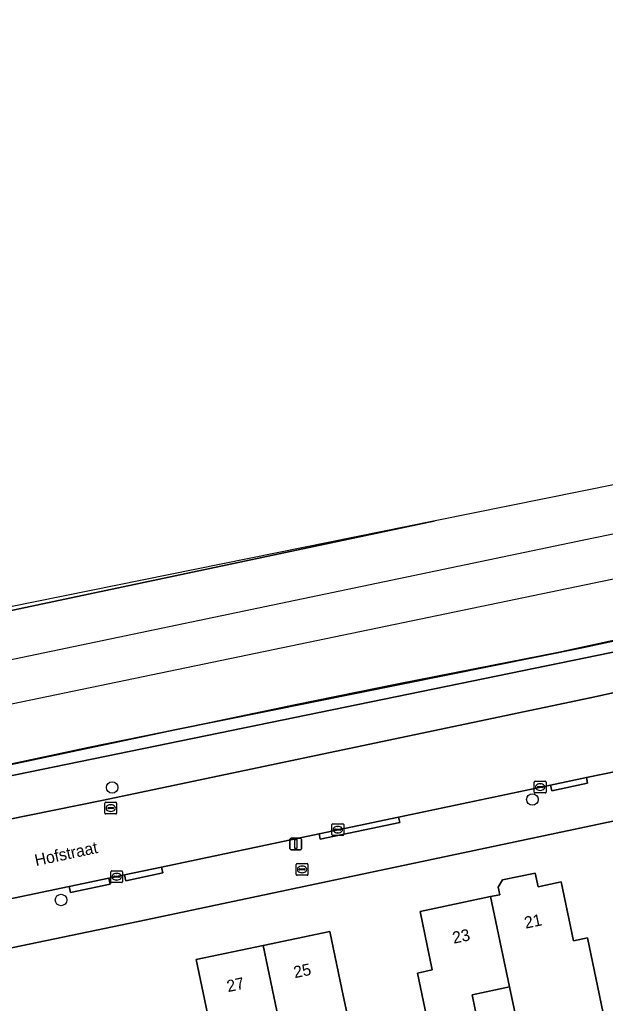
# Model space of a CAD drawing. Extents: x 162989 to 165008, y 383432 to 384338.
# Drawn here: x 164125.7 to 164175.4, y 384168.5 to 384252.2 of the extents above; entities that cross this region are included whole.
import ezdxf

# ---------------------------------------------------------------- set-up
doc = ezdxf.new("R2010")
doc.units = 0
for name, color, linetype in [('IMGEO_Boom', 7, 'Continuous'), ('IMGEO_Brandkraan', 7, 'Continuous'), ('IMGEO_Erf', 7, 'Continuous'), ('IMGEO_Geluidsscherm', 7, 'Continuous'), ('IMGEO_Groenvoorziening', 7, 'Continuous'), ('IMGEO_Haag', 7, 'Continuous'), ('IMGEO_Hek', 7, 'Continuous'), ('IMGEO_Kolk', 7, 'Continuous'), ('IMGEO_Lichtmast', 7, 'Continuous'), ('IMGEO_Openbare_ruimte_label', 7, 'Continuous'), ('IMGEO_Pand', 7, 'Continuous'), ('IMGEO_Pand_nummerreeks', 7, 'Continuous'), ('IMGEO_Rijbaan_lokaal_gesloten', 7, 'Continuous'), ('IMGEO_Rioolput', 7, 'Continuous'), ('IMGEO_Spoor', 7, 'Continuous'), ('IMGEO_Spoorbaan_halfverhard', 7, 'Continuous'), ('IMGEO_Voetpad_open', 7, 'Continuous')]:
    doc.layers.add(name, color=color, linetype=linetype)

msp = doc.modelspace()

# ---------------------------------------------------------------- linework, layer by layer
at = {"layer": 'IMGEO_Boom'}
for centre in [(164133.53, 384186.9), (164169.215, 384185.873), (164129.19, 384177.33)]:
    msp.add_circle(centre, 0.489, dxfattribs=at)
at = {"layer": 'IMGEO_Brandkraan'}
for p, q in [((164149.155, 384179.508), (164149.155, 384180.36)), ((164149.23, 384180.434), (164150.082, 384180.434)), ((164149.414, 384179.928), (164149.414, 384179.94)), ((164149.852, 384179.891), (164149.454, 384179.891)), ((164149.457, 384179.977), (164149.855, 384179.977)), ((164149.643, 384180.214), (164149.668, 384180.214)), ((164149.898, 384179.94), (164149.898, 384179.928)), ((164150.156, 384180.36), (164150.156, 384179.508)), ((164150.082, 384179.434), (164149.23, 384179.434)), ((164149.666, 384179.654), (164149.641, 384179.654))]:
    msp.add_line(p, q, dxfattribs=at)
for points in [[(164149.155, 384179.508), (164149.155, 384180.36)], [(164149.23, 384180.434), (164150.082, 384180.434)], [(164150.156, 384180.36), (164150.156, 384179.508)], [(164150.082, 384179.434), (164149.23, 384179.434)]]:
    msp.add_lwpolyline(points, dxfattribs=at)
for centre, radius, start, end in [((164149.232, 384180.358), 0.0765, 91.55205, 178.44795), ((164149.232, 384180.358), 0.0765, 91.55205, 178.44795), ((164149.454, 384179.937), 0.0403, 85.87752, 175.75265), ((164149.451, 384179.927), 0.0366, 178.93798, 274.71019), ((164149.855, 384179.934), 0.043, 264.86636, 352.45326), ((164149.859, 384179.939), 0.0386, 1.73085, 96.63898), ((164150.08, 384180.358), 0.0765, 1.55205, 88.44795), ((164150.08, 384180.358), 0.0765, 1.55205, 88.44795), ((164149.232, 384179.51), 0.0765, 181.55205, 268.44795), ((164149.232, 384179.51), 0.0765, 181.55205, 268.44795), ((164150.08, 384179.51), 0.0765, 271.55205, 358.44795), ((164150.08, 384179.51), 0.0765, 271.55205, 358.44795)]:
    msp.add_arc(centre, radius, start, end, dxfattribs=at)
for centre, major_axis, ratio, start_param, end_param in [((164149.642, 384179.934), (-0.387, 0.002), 0.722429, 4.712389, 7.853982), ((164149.667, 384179.934), (-0.39, 0.002), 0.717154, 1.570796, 4.712389)]:
    msp.add_ellipse(centre, major_axis=major_axis, ratio=ratio, start_param=start_param, end_param=end_param, dxfattribs=at)
at = {"layer": 'IMGEO_Erf'}
for points in [[(164247.023, 384197.746), (164245.464, 384197.793), (164245.375, 384198.004), (164230.991, 384195.25), (164181.684, 384185.212), (164136.425, 384175.642), (164077.591, 384163.416), (164035.172, 384154.601)], [(164140.676, 384172.284), (164146.342, 384173.468), (164152.01, 384174.653), (164153.033, 384169.759), (164153.642, 384166.847), (164150.782, 384166.25), (164151.462, 384162.997)], [(164153.036, 384159.353), (164149.449, 384158.608), (164149.176, 384159.914), (164149.048, 384159.887), (164149.549, 384157.486), (164143.795, 384156.284), (164142.257, 384157.29), (164140.416, 384166.1), (164141.422, 384167.638), (164141.638, 384167.683), (164140.676, 384172.284)]]:
    msp.add_lwpolyline(points, dxfattribs=at)
msp.add_lwpolyline([(164160.481, 384166.23), (164159.458, 384171.124), (164160.716, 384171.387), (164159.675, 384176.367), (164165.669, 384177.62), (164166.45, 384177.783), (164166.319, 384178.411), (164166.687, 384179.049), (164169.457, 384179.627), (164169.7, 384178.462), (164171.403, 384178.818), (164171.667, 384178.873), (164172.714, 384173.867), (164173.898, 384174.114), (164174.921, 384169.22), (164175.238, 384167.702), (164171.188, 384166.856), (164168.056, 384166.202), (164167.276, 384169.938), (164164.09, 384169.272), (164164.87, 384165.541), (164160.803, 384164.691)], close=True, dxfattribs=at)
at = {"layer": 'IMGEO_Geluidsscherm'}
msp.add_lwpolyline([(164027.578, 384168.478), (164032.408, 384169.426), (164042.242, 384171.643), (164047.123, 384172.737), (164051.97, 384173.728), (164061.762, 384175.788), (164071.604, 384177.826), (164086.223, 384180.877), (164096.055, 384182.81), (164105.823, 384184.809), (164115.598, 384186.979), (164125.423, 384189.022), (164131.529, 384190.317), (164140.846, 384192.235), (164149.08, 384193.949), (164157.857, 384195.735), (164165.757, 384197.284), (164171.413, 384198.388), (164182.191, 384200.754)], dxfattribs=at)
at = {"layer": 'IMGEO_Groenvoorziening'}
for points in [[(164013.045, 384161.087), (164068.214, 384172.427), (164075.211, 384173.907), (164100.528, 384179.263), (164113.878, 384181.981), (164118.515, 384182.925), (164132.64, 384185.801), (164174.669, 384194.637), (164193.008, 384198.736), (164210.847, 384203.689), (164215.404, 384204.954), (164225.51, 384207.76), (164243.827, 384211.591), (164248.158, 384212.497), (164247.376, 384214.139), (164245.015, 384213.611), (164245.279, 384212.748), (164238.498, 384211.23), (164173.737, 384197.907), (164073.867, 384177.406), (163976.433, 384156.982)], [(163892.745, 384139.603), (163976.433, 384156.982), (164073.867, 384177.406), (164173.737, 384197.907), (164238.498, 384211.23), (164245.279, 384212.748), (164245.015, 384213.611), (164238.302, 384212.109), (164224.204, 384209.495), (164191.357, 384202.662), (164184.194, 384201.103), (164173.545, 384198.786), (164138.86, 384191.809), (164106.067, 384184.851), (164073.689, 384178.288), (164040.716, 384171.257), (164027.429, 384168.427), (164008.211, 384164.605), (163976.248, 384157.863), (163965.539, 384155.519), (163953.785, 384153.248), (163943.293, 384151.084)], [(164160.958, 384209.557), (164113.541, 384199.968), (164064.865, 384189.352), (164097.649, 384196.147), (164160.958, 384209.557)]]:
    msp.add_lwpolyline(points, dxfattribs=at)
at = {"layer": 'IMGEO_Haag'}
msp.add_lwpolyline([(163892.745, 384139.603), (163976.433, 384156.982), (164073.867, 384177.406), (164173.737, 384197.907), (164238.498, 384211.23), (164245.279, 384212.748), (164245.015, 384213.611), (164238.302, 384212.109), (164224.204, 384209.495), (164191.357, 384202.662), (164184.194, 384201.103), (164173.545, 384198.786), (164138.86, 384191.809), (164106.067, 384184.851), (164073.689, 384178.288), (164040.716, 384171.257), (164027.429, 384168.427), (164008.211, 384164.605), (163976.248, 384157.863), (163965.539, 384155.519), (163953.785, 384153.248), (163943.293, 384151.084)], dxfattribs=at)
at = {"layer": 'IMGEO_Hek'}
msp.add_lwpolyline([(164160.968, 384209.559), (164097.649, 384196.147), (164064.865, 384189.352)], dxfattribs=at)
at = {"layer": 'IMGEO_Kolk'}
for p, q in [((164169.377, 384186.503), (164169.377, 384187.355)), ((164169.452, 384187.429), (164170.304, 384187.429)), ((164170.378, 384187.355), (164170.378, 384186.503)), ((164169.636, 384186.923), (164169.636, 384186.935)), ((164170.074, 384186.886), (164169.676, 384186.886)), ((164169.679, 384186.972), (164170.077, 384186.972)), ((164169.888, 384186.649), (164169.863, 384186.649)), ((164169.865, 384187.209), (164169.89, 384187.209)), ((164170.12, 384186.935), (164170.12, 384186.923)), ((164170.304, 384186.429), (164169.452, 384186.429)), ((164152.189, 384182.888), (164152.189, 384183.74)), ((164152.264, 384183.814), (164153.116, 384183.814)), ((164152.448, 384183.308), (164152.448, 384183.32)), ((164152.886, 384183.271), (164152.488, 384183.271)), ((164152.491, 384183.357), (164152.889, 384183.357)), ((164152.677, 384183.594), (164152.702, 384183.594)), ((164152.932, 384183.32), (164152.932, 384183.308)), ((164153.19, 384183.74), (164153.19, 384182.888)), ((164153.116, 384182.814), (164152.264, 384182.814)), ((164152.7, 384183.034), (164152.675, 384183.034)), ((164133.488, 384179.812), (164134.34, 384179.812)), ((164133.413, 384178.886), (164133.413, 384179.738)), ((164133.672, 384179.306), (164133.672, 384179.318)), ((164134.11, 384179.269), (164133.712, 384179.269)), ((164133.715, 384179.355), (164134.113, 384179.355)), ((164133.924, 384179.032), (164133.899, 384179.032)), ((164133.901, 384179.592), (164133.926, 384179.592)), ((164134.156, 384179.318), (164134.156, 384179.306)), ((164134.414, 384179.738), (164134.414, 384178.886)), ((164134.34, 384178.812), (164133.488, 384178.812))]:
    msp.add_line(p, q, dxfattribs=at)
for points in [[(164169.377, 384186.503), (164169.377, 384187.355)], [(164169.452, 384187.429), (164170.304, 384187.429)], [(164170.378, 384187.355), (164170.378, 384186.503)], [(164170.304, 384186.429), (164169.452, 384186.429)], [(164152.189, 384182.888), (164152.189, 384183.74)], [(164152.264, 384183.814), (164153.116, 384183.814)], [(164153.19, 384183.74), (164153.19, 384182.888)], [(164153.116, 384182.814), (164152.264, 384182.814)], [(164133.488, 384179.812), (164134.34, 384179.812)], [(164133.413, 384178.886), (164133.413, 384179.738)], [(164134.414, 384179.738), (164134.414, 384178.886)], [(164134.34, 384178.812), (164133.488, 384178.812)]]:
    msp.add_lwpolyline(points, dxfattribs=at)
for centre, radius, start, end in [((164169.454, 384187.353), 0.0765, 91.55205, 178.44795), ((164169.454, 384187.353), 0.0765, 91.55205, 178.44795), ((164170.302, 384187.353), 0.0765, 1.55205, 88.44795), ((164170.302, 384187.353), 0.0765, 1.55205, 88.44795), ((164169.454, 384186.505), 0.0765, 181.55205, 268.44795), ((164169.454, 384186.505), 0.0765, 181.55205, 268.44795), ((164169.676, 384186.932), 0.0403, 85.87752, 175.75265), ((164169.673, 384186.922), 0.0366, 178.93798, 274.71019), ((164170.077, 384186.929), 0.043, 264.86636, 352.45326), ((164170.081, 384186.934), 0.0386, 1.73085, 96.63898), ((164170.302, 384186.505), 0.0765, 271.55205, 358.44795), ((164170.302, 384186.505), 0.0765, 271.55205, 358.44795), ((164152.266, 384183.738), 0.0765, 91.55205, 178.44795), ((164152.266, 384183.738), 0.0765, 91.55205, 178.44795), ((164152.488, 384183.317), 0.0403, 85.87752, 175.75265), ((164152.485, 384183.307), 0.0366, 178.93798, 274.71019), ((164152.889, 384183.314), 0.043, 264.86636, 352.45326), ((164152.893, 384183.319), 0.0386, 1.73085, 96.63898), ((164153.114, 384183.738), 0.0765, 1.55205, 88.44795), ((164153.114, 384183.738), 0.0765, 1.55205, 88.44795), ((164152.266, 384182.89), 0.0765, 181.55205, 268.44795), ((164152.266, 384182.89), 0.0765, 181.55205, 268.44795), ((164153.114, 384182.89), 0.0765, 271.55205, 358.44795), ((164153.114, 384182.89), 0.0765, 271.55205, 358.44795), ((164133.49, 384179.736), 0.0765, 91.55205, 178.44795), ((164133.49, 384179.736), 0.0765, 91.55205, 178.44795), ((164134.338, 384179.736), 0.0765, 1.55205, 88.44795), ((164134.338, 384179.736), 0.0765, 1.55205, 88.44795), ((164133.712, 384179.315), 0.0403, 85.87752, 175.75265), ((164133.709, 384179.305), 0.0366, 178.93798, 274.71019), ((164134.113, 384179.312), 0.043, 264.86636, 352.45326), ((164134.117, 384179.317), 0.0386, 1.73085, 96.63898), ((164133.49, 384178.888), 0.0765, 181.55205, 268.44795), ((164133.49, 384178.888), 0.0765, 181.55205, 268.44795), ((164134.338, 384178.888), 0.0765, 271.55205, 358.44795), ((164134.338, 384178.888), 0.0765, 271.55205, 358.44795)]:
    msp.add_arc(centre, radius, start, end, dxfattribs=at)
for centre, major_axis, ratio, start_param, end_param in [((164169.864, 384186.929), (-0.387, 0.002), 0.722429, 4.712389, 7.853982), ((164169.889, 384186.929), (-0.39, 0.002), 0.717154, 1.570796, 4.712389), ((164152.676, 384183.314), (-0.387, 0.002), 0.722429, 4.712389, 7.853982), ((164152.701, 384183.314), (-0.39, 0.002), 0.717154, 1.570796, 4.712389), ((164133.9, 384179.312), (-0.387, 0.002), 0.722429, 4.712389, 7.853982), ((164133.925, 384179.312), (-0.39, 0.002), 0.717154, 1.570796, 4.712389)]:
    msp.add_ellipse(centre, major_axis=major_axis, ratio=ratio, start_param=start_param, end_param=end_param, dxfattribs=at)
at = {"layer": 'IMGEO_Lichtmast'}
for p, q in [((164148.631, 384181.69), (164148.631, 384182.49)), ((164148.631, 384182.49), (164148.631, 384181.69)), ((164148.731, 384182.59), (164149.521, 384182.59)), ((164149.521, 384182.59), (164148.731, 384182.59)), ((164149.621, 384182.49), (164149.621, 384181.69)), ((164149.621, 384181.69), (164149.621, 384182.49)), ((164149.521, 384181.59), (164148.731, 384181.59)), ((164148.731, 384181.59), (164149.521, 384181.59))]:
    msp.add_line(p, q, dxfattribs=at)
msp.add_lwpolyline([(164149.051, 384182.465), (164149.201, 384182.465), (164149.201, 384181.715), (164149.051, 384181.715), (164149.051, 384182.465)], dxfattribs=at)
for centre, start, end in [((164148.731, 384182.49), 90, 180), ((164148.731, 384182.49), 90, 180), ((164149.521, 384182.49), 0, 90), ((164149.521, 384182.49), 360, 90), ((164148.731, 384181.69), 180, 270), ((164148.731, 384181.69), 180, 270), ((164149.521, 384181.69), 270, 0), ((164149.521, 384181.69), 270, 0)]:
    msp.add_arc(centre, 0.1, start, end, dxfattribs=at)
at = {"layer": 'IMGEO_Pand'}
for points in [[(164165.669, 384177.62), (164167.276, 384169.938), (164168.056, 384166.202), (164171.188, 384166.856), (164175.238, 384167.702), (164174.921, 384169.22), (164173.898, 384174.114), (164172.714, 384173.867), (164171.667, 384178.873), (164171.403, 384178.818), (164169.7, 384178.462), (164169.457, 384179.627), (164166.687, 384179.049), (164166.319, 384178.411), (164166.45, 384177.783)], [(164164.09, 384169.272), (164167.276, 384169.938), (164165.669, 384177.62), (164159.675, 384176.367), (164160.716, 384171.387), (164159.458, 384171.124), (164160.481, 384166.23), (164160.803, 384164.691), (164164.87, 384165.541)], [(164146.342, 384173.468), (164140.676, 384172.284), (164141.638, 384167.683), (164141.422, 384167.638), (164140.416, 384166.1), (164142.257, 384157.29), (164143.795, 384156.284), (164149.549, 384157.486), (164149.048, 384159.887), (164149.176, 384159.914)]]:
    msp.add_lwpolyline(points, close=True, dxfattribs=at)
for points in [[(164153.033, 384169.759), (164152.01, 384174.653), (164146.342, 384173.468), (164149.176, 384159.914), (164149.449, 384158.608), (164153.036, 384159.353)], [(164151.462, 384162.997), (164150.782, 384166.25), (164153.642, 384166.847), (164153.033, 384169.759)]]:
    msp.add_lwpolyline(points, dxfattribs=at)
at = {"layer": 'IMGEO_Rijbaan_lokaal_gesloten'}
msp.add_lwpolyline([(164151.108, 384182.957), (164157.853, 384184.381), (164170.754, 384187.105), (164173.805, 384187.749), (164187.396, 384190.533), (164190.968, 384191.257), (164194.467, 384191.967), (164212.777, 384197.115), (164210.847, 384203.689), (164193.008, 384198.736), (164174.669, 384194.637), (164132.64, 384185.801), (164118.515, 384182.925), (164119.87, 384176.388), (164129.874, 384178.473), (164133.253, 384179.185), (164134.588, 384179.467), (164137.721, 384180.13)], close=True, dxfattribs=at)
at = {"layer": 'IMGEO_Rioolput'}
for p, q in [((164132.908, 384184.719), (164132.908, 384185.571)), ((164132.983, 384185.645), (164133.835, 384185.645)), ((164133.167, 384185.139), (164133.167, 384185.151)), ((164133.605, 384185.102), (164133.207, 384185.102)), ((164133.21, 384185.188), (164133.608, 384185.188)), ((164133.419, 384184.865), (164133.394, 384184.865)), ((164133.396, 384185.425), (164133.421, 384185.425)), ((164133.651, 384185.151), (164133.651, 384185.139)), ((164133.909, 384185.571), (164133.909, 384184.719)), ((164133.835, 384184.645), (164132.983, 384184.645))]:
    msp.add_line(p, q, dxfattribs=at)
for points in [[(164132.908, 384184.719), (164132.908, 384185.571)], [(164132.983, 384185.645), (164133.835, 384185.645)], [(164133.909, 384185.571), (164133.909, 384184.719)], [(164133.835, 384184.645), (164132.983, 384184.645)]]:
    msp.add_lwpolyline(points, dxfattribs=at)
for centre, radius, start, end in [((164132.985, 384185.569), 0.0765, 91.55205, 178.44795), ((164132.985, 384185.569), 0.0765, 91.55205, 178.44795), ((164133.207, 384185.148), 0.0403, 85.87752, 175.75265), ((164133.204, 384185.138), 0.0366, 178.93798, 274.71019), ((164133.608, 384185.145), 0.043, 264.86636, 352.45326), ((164133.612, 384185.15), 0.0386, 1.73085, 96.63898), ((164133.833, 384185.569), 0.0765, 1.55205, 88.44795), ((164133.833, 384185.569), 0.0765, 1.55205, 88.44795), ((164132.985, 384184.721), 0.0765, 181.55205, 268.44795), ((164132.985, 384184.721), 0.0765, 181.55205, 268.44795), ((164133.833, 384184.721), 0.0765, 271.55205, 358.44795), ((164133.833, 384184.721), 0.0765, 271.55205, 358.44795)]:
    msp.add_arc(centre, radius, start, end, dxfattribs=at)
for centre, major_axis, ratio, start_param, end_param in [((164133.395, 384185.145), (-0.387, 0.002), 0.722429, 4.712389, 7.853982), ((164133.42, 384185.145), (-0.39, 0.002), 0.717154, 1.570796, 4.712389)]:
    msp.add_ellipse(centre, major_axis=major_axis, ratio=ratio, start_param=start_param, end_param=end_param, dxfattribs=at)
at = {"layer": 'IMGEO_Spoor'}
for points in [[(164788.231, 384335.773), (164684.182, 384314.23), (164649.743, 384306.978), (164549.034, 384286.117), (164446.504, 384264.637), (164353.435, 384245.24), (164284.243, 384230.902), (164214.646, 384216.358), (164173.585, 384207.909), (164102.605, 384193.066), (164031.754, 384178.409), (163810.752, 384132.353), (163673.071, 384103.86), (163574.904, 384083.455)], [(164789.572, 384332.389), (164775.58, 384329.429), (164644.744, 384302.256), (164570.629, 384286.722), (164345.336, 384239.894), (164220.116, 384213.747), (164092.662, 384187.275), (164071.527, 384182.957), (163942.979, 384156.119), (163900.983, 384147.477), (163806.025, 384127.659), (163575.669, 384079.775)]]:
    msp.add_lwpolyline(points, dxfattribs=at)
at = {"layer": 'IMGEO_Spoorbaan_halfverhard'}
for points in [[(164232.616, 384224.049), (164160.958, 384209.557), (164097.649, 384196.147), (164064.865, 384189.352), (163941.114, 384162.363)], [(164027.429, 384168.427), (164040.716, 384171.257), (164073.689, 384178.288), (164106.067, 384184.851), (164138.86, 384191.809), (164173.545, 384198.786), (164184.194, 384201.103)]]:
    msp.add_lwpolyline(points, dxfattribs=at)
at = {"layer": 'IMGEO_Voetpad_open'}
for points in [[(164187.396, 384190.533), (164173.805, 384187.749), (164173.904, 384187.265), (164170.852, 384186.625), (164170.754, 384187.105), (164157.853, 384184.381), (164157.949, 384183.915), (164151.204, 384182.491), (164151.108, 384182.957), (164137.721, 384180.13), (164137.824, 384179.641), (164134.693, 384178.969), (164134.588, 384179.467), (164133.253, 384179.185), (164133.358, 384178.683), (164129.981, 384177.959), (164129.874, 384178.473), (164119.87, 384176.388), (164115.306, 384175.437), (164090.089, 384170.183), (164090.191, 384169.675), (164087.262, 384169.072), (164087.16, 384169.581), (164076.684, 384167.419)], [(164033.121, 384155.733), (164035.172, 384154.601), (164077.591, 384163.416), (164136.425, 384175.642), (164181.684, 384185.212)]]:
    msp.add_lwpolyline(points, dxfattribs=at)
for points in [[(164173.805, 384187.749), (164170.754, 384187.105), (164170.852, 384186.625), (164173.904, 384187.265)], [(164151.108, 384182.957), (164151.204, 384182.491), (164157.949, 384183.915), (164157.853, 384184.381)], [(164137.721, 384180.13), (164134.588, 384179.467), (164134.693, 384178.969), (164137.824, 384179.641)], [(164129.874, 384178.473), (164129.981, 384177.959), (164133.358, 384178.683), (164133.253, 384179.185)]]:
    msp.add_lwpolyline(points, close=True, dxfattribs=at)

# ---------------------------------------------------------------- texts
at = {"layer": 'IMGEO_Openbare_ruimte_label'}
msp.add_text('Hofstraat', height=1, rotation=12.11876, dxfattribs=at).set_placement((164127.066, 384180.206))
at = {"layer": 'IMGEO_Pand_nummerreeks'}
for s, rotation, p in [('21', 11.80339, (164168.641, 384174.89)), ('23', 11.80293, (164162.536, 384173.614)), ('25', 11.80866, (164149.04, 384170.681)), ('27', 11.80583, (164143.372, 384169.497))]:
    msp.add_text(s, height=1, rotation=rotation, dxfattribs=at).set_placement(p)

doc.saveas('drawing.dxf')
